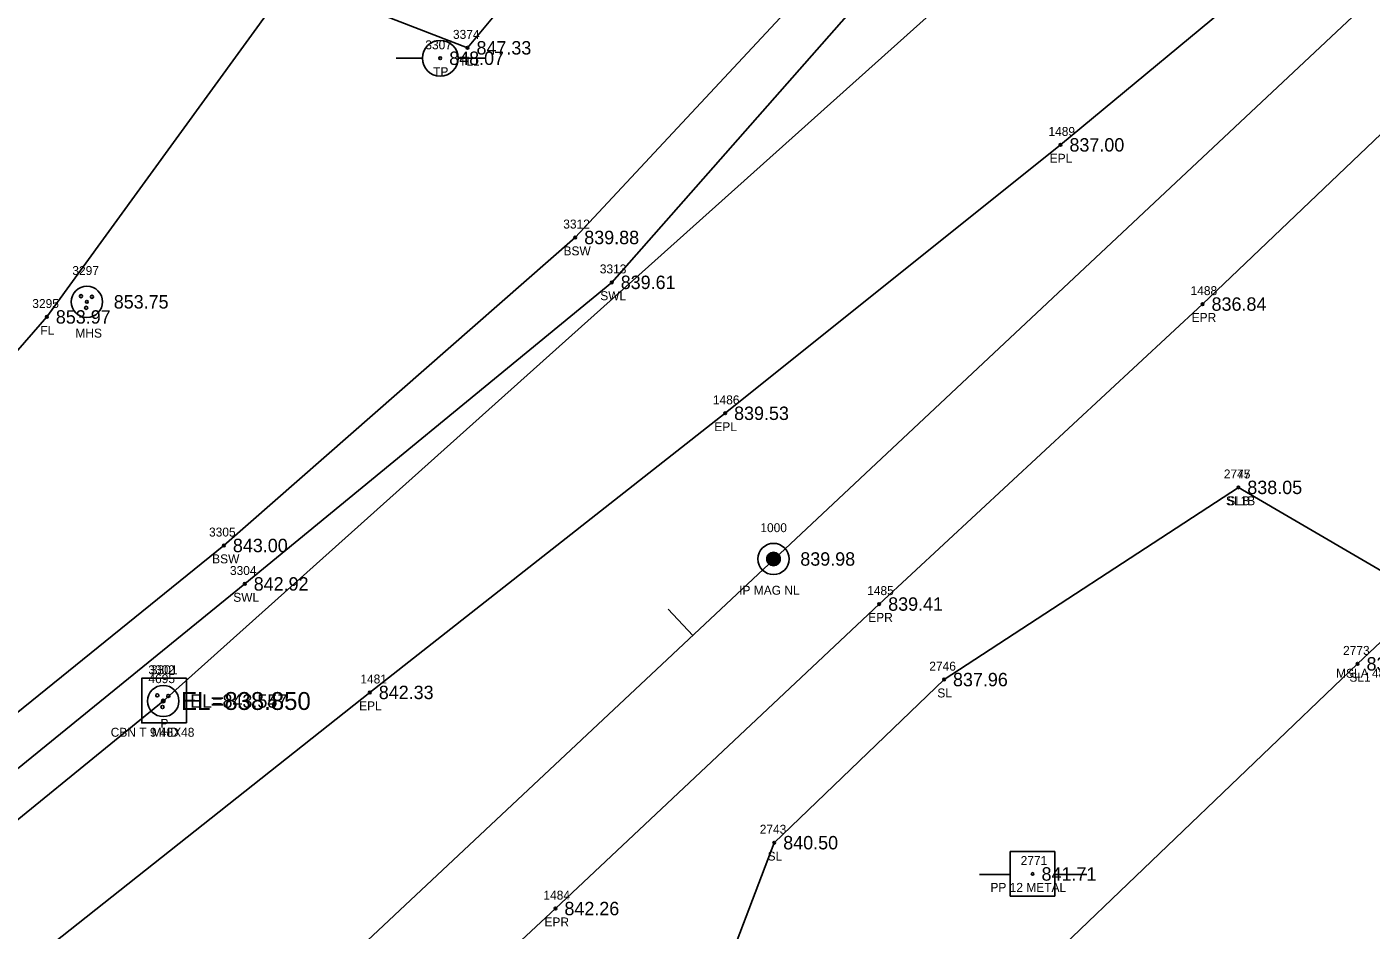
# Model space of a CAD drawing. Extents: x 1622501 to 1626664, y 1117816 to 1121579.
# Drawn here: x 1624132.8 to 1624283.2, y 1119430.1 to 1119531.1 of the extents above; entities that cross this region are included whole.
import ezdxf

# ---------------------------------------------------------------- set-up
doc = ezdxf.new("R2010")
doc.units = 0
for name, color, linetype in [('RD_EX_Conc', 7, 'Continuous'), ('RD_EX_Conc_txCode', 7, 'Continuous'), ('RD_EX_DR_Inlet', 7, 'Continuous'), ('RD_EX_DR_Inlet_txCode', 7, 'Continuous'), ('RD_EX_DR_Pipe', 7, 'Continuous'), ('RD_EX_DR_Pipe_txCode', 7, 'Continuous'), ('RD_EX_DV_Prop_txCode', 7, 'Continuous'), ('RD_EX_DV_PropPin', 7, 'Continuous'), ('RD_EX_Fence_Other', 7, 'Continuous'), ('RD_EX_Fence_Other_txCode', 7, 'Continuous'), ('RD_EX_Misc_txCode', 7, 'Continuous'), ('RD_EX_Road', 7, 'Continuous'), ('RD_EX_Road_txCode', 7, 'Continuous'), ('RD_EX_TX_Conc_ELEV', 7, 'Continuous'), ('RD_EX_TX_DR_Inlet_ELEV', 7, 'Continuous'), ('RD_EX_TX_DV_Prop_ELEV', 7, 'Continuous'), ('RD_EX_TX_Fence_Other_ELEV', 7, 'Continuous'), ('RD_EX_TX_Road_ELEV', 7, 'Continuous'), ('RD_EX_TX_UT_ELEV', 7, 'Continuous'), ('RD_EX_TX_VEG_ELEV', 7, 'Continuous'), ('RD_EX_UT', 7, 'Continuous'), ('RD_EX_UT_txCode', 7, 'Continuous'), ('RD_EX_VEG', 7, 'Continuous'), ('RD_EX_VEG_txCode', 7, 'Continuous'), ('RD_HC_Cl', 7, 'Continuous'), ('RD_HC_Data_Tic', 7, 'Continuous'), ('RD_HC_Survey_ELEV', 7, 'Continuous'), ('RD_SMD_Locator', 7, 'Continuous'), ('RD_TX_Pipe_ElevEX', 7, 'Continuous')]:
    doc.layers.add(name, color=color, linetype=linetype)

msp = doc.modelspace()

# ---------------------------------------------------------------- linework, layer by layer
at = {"layer": 'RD_EX_Conc'}
for points in [[(1623883.58, 1119262.31), (1623914.11, 1119291.01), (1623949.14, 1119315.67), (1623997.41, 1119349.7), (1624041.95, 1119381.59), (1624076.33, 1119409.19), (1624117.51, 1119442.93), (1624154.84, 1119473.11), (1624194.15, 1119507.57), (1624227.99, 1119543.89), (1624253.61, 1119575.88), (1624290.62, 1119611.11), (1624311.93, 1119631.19), (1624320.3, 1119640.91)], [(1623887.3, 1119259.13), (1623917.26, 1119287.49), (1623952.1, 1119311.76), (1624000.17, 1119345.78), (1624044.86, 1119377.79), (1624079.21, 1119405.17), (1624120.3, 1119438.84), (1624157.17, 1119468.81), (1624198.23, 1119502.55), (1624231.93, 1119540.84), (1624256.76, 1119572.31), (1624294.22, 1119607.5), (1624315.43, 1119627.07), (1624326.01, 1119634.84)]]:
    msp.add_lwpolyline(points, dxfattribs=at)
at = {"layer": 'RD_EX_DR_Inlet'}
msp.add_line((1624150.64, 1119453.25), (1624150.64, 1119458.25), dxfattribs=at)
msp.add_lwpolyline([(1624150.64, 1119453.25), (1624150.64, 1119458.25), (1624145.64, 1119458.25), (1624145.64, 1119453.25)], close=True, dxfattribs=at)
for centre, radius in [((1624139.51, 1119500.37), 1.75), ((1624138.85, 1119501), 0.175), ((1624140.07, 1119500.93), 0.175), ((1624139.42, 1119499.7), 0.175), ((1624148.05, 1119455.71), 1.75), ((1624147.38, 1119456.34), 0.175), ((1624147.96, 1119455.04), 0.175), ((1624148.61, 1119456.27), 0.175)]:
    msp.add_circle(centre, radius, dxfattribs=at)
at = {"layer": 'RD_EX_DR_Pipe'}
msp.add_lwpolyline([(1623859.42, 1119207.44), (1623928.36, 1119275.93), (1624053.59, 1119378.71), (1624148.05, 1119455.71), (1624257.33, 1119553.63), (1624257.33, 1119553.63), (1624370.57, 1119657.84)], dxfattribs=at)
at = {"layer": 'RD_EX_DV_PropPin'}
for p, q in [((1624215.58, 1119471.4), (1624215.58, 1119471.8)), ((1624215.62, 1119471.3), (1624215.62, 1119471.9)), ((1624215.65, 1119471.23), (1624215.65, 1119471.97)), ((1624215.69, 1119471.17), (1624215.69, 1119472.03)), ((1624215.72, 1119471.13), (1624215.72, 1119472.07)), ((1624215.76, 1119471.08), (1624215.76, 1119472.11)), ((1624215.79, 1119471.05), (1624215.79, 1119472.15)), ((1624215.83, 1119471.02), (1624215.83, 1119472.18)), ((1624215.86, 1119470.99), (1624215.86, 1119472.21)), ((1624215.9, 1119470.96), (1624215.9, 1119472.23)), ((1624215.93, 1119470.94), (1624215.93, 1119472.26)), ((1624215.97, 1119470.92), (1624215.97, 1119472.27)), ((1624216, 1119470.91), (1624216, 1119472.29)), ((1624216.04, 1119470.89), (1624216.04, 1119472.31)), ((1624216.07, 1119470.88), (1624216.07, 1119472.32)), ((1624216.11, 1119470.87), (1624216.11, 1119472.33)), ((1624216.14, 1119470.86), (1624216.14, 1119472.34)), ((1624216.18, 1119470.85), (1624216.18, 1119472.35)), ((1624216.21, 1119470.85), (1624216.21, 1119472.35)), ((1624216.25, 1119470.84), (1624216.25, 1119472.36)), ((1624216.28, 1119470.84), (1624216.28, 1119472.36)), ((1624216.32, 1119470.84), (1624216.32, 1119472.36)), ((1624216.35, 1119470.84), (1624216.35, 1119472.36)), ((1624216.39, 1119470.84), (1624216.39, 1119472.36)), ((1624216.42, 1119470.85), (1624216.42, 1119472.35)), ((1624216.46, 1119470.85), (1624216.46, 1119472.35)), ((1624216.49, 1119470.86), (1624216.49, 1119472.34)), ((1624216.53, 1119470.87), (1624216.53, 1119472.33)), ((1624216.56, 1119470.88), (1624216.56, 1119472.32)), ((1624216.6, 1119470.89), (1624216.6, 1119472.31)), ((1624216.63, 1119470.91), (1624216.63, 1119472.29)), ((1624216.67, 1119470.92), (1624216.67, 1119472.27)), ((1624216.7, 1119470.94), (1624216.7, 1119472.26)), ((1624216.74, 1119470.96), (1624216.74, 1119472.23)), ((1624216.77, 1119470.99), (1624216.77, 1119472.21)), ((1624216.81, 1119471.02), (1624216.81, 1119472.18)), ((1624216.84, 1119471.05), (1624216.84, 1119472.15)), ((1624216.88, 1119471.08), (1624216.88, 1119472.11)), ((1624216.91, 1119471.13), (1624216.91, 1119472.07)), ((1624216.95, 1119471.17), (1624216.95, 1119472.03)), ((1624216.98, 1119471.23), (1624216.98, 1119471.97)), ((1624217.02, 1119471.3), (1624217.02, 1119471.9)), ((1624217.05, 1119471.4), (1624217.05, 1119471.8))]:
    msp.add_line(p, q, dxfattribs=at)
for radius in [1.75, 0.761]:
    msp.add_circle((1624216.32, 1119471.6), radius, dxfattribs=at)
at = {"layer": 'RD_EX_Fence_Other'}
msp.add_lwpolyline([(1623864.47, 1119305.23), (1623867.28, 1119298.71), (1623872.01, 1119286.87), (1623881.85, 1119265.91), (1623912.38, 1119292.89), (1623945.47, 1119322.13), (1623989.37, 1119361.05), (1624030.89, 1119397.86), (1624061.41, 1119424.93), (1624104.3, 1119463.41), (1624135.03, 1119498.68), (1624164.28, 1119538.95), (1624168.7, 1119569.99)], dxfattribs=at)
at = {"layer": 'RD_EX_Road'}
for points in [[(1623871.53, 1119282.43), (1623877.35, 1119269.36), (1623882.94, 1119261.68), (1623889.32, 1119256.29), (1623900.77, 1119250.58), (1623911.74, 1119248.84), (1623922.61, 1119250.1), (1623930.44, 1119253.06), (1623938.73, 1119260.81), (1623940.66, 1119261.07), (1623977.45, 1119294.81), (1624012.8, 1119327.2), (1624055.34, 1119364.81), (1624091.92, 1119394.37), (1624132.97, 1119426.42), (1624171.16, 1119456.67), (1624210.91, 1119487.9), (1624248.43, 1119517.93), (1624271.21, 1119536.86), (1624326.19, 1119588.45), (1624377.27, 1119636.65)], [(1624155.32, 1119398.39), (1624191.93, 1119432.49), (1624228.15, 1119466.56), (1624264.33, 1119500.12), (1624300.25, 1119534.43), (1624336.54, 1119568.72), (1624392.43, 1119620.52)]]:
    msp.add_lwpolyline(points, dxfattribs=at)
at = {"layer": 'RD_EX_UT'}
for p, q in [((1624174.1, 1119527.64), (1624177.04, 1119527.64)), ((1624181.04, 1119527.64), (1624184.1, 1119527.64)), ((1624247.8, 1119438.86), (1624242.8, 1119438.86)), ((1624242.8, 1119438.86), (1624242.8, 1119433.86)), ((1624247.8, 1119433.86), (1624247.8, 1119438.86)), ((1624239.37, 1119436.3), (1624242.84, 1119436.3)), ((1624247.73, 1119436.3), (1624251.37, 1119436.3)), ((1624242.8, 1119433.86), (1624247.8, 1119433.86))]:
    msp.add_line(p, q, dxfattribs=at)
msp.add_circle((1624179.04, 1119527.62), 2, dxfattribs=at)
at = {"layer": 'RD_EX_VEG'}
for points in [[(1624170.05, 1119570.18), (1624164.9, 1119535.45), (1624182.09, 1119528.79), (1624240.28, 1119598.64), (1624220.35, 1119640.93)], [(1624026.74, 1119127.6), (1624016.42, 1119121.86), (1624013.36, 1119153.03), (1624014.4, 1119182.96), (1624013.69, 1119216.22), (1624005.74, 1119191.57), (1623996.54, 1119192.11), (1623996.35, 1119206.19), (1624010.65, 1119240.85), (1624055.63, 1119286.89), (1624077.57, 1119292.13), (1624083.4, 1119310.78), (1624095.17, 1119323.87), (1624120.25, 1119346.89), (1624143.22, 1119353.08), (1624148.24, 1119373.63), (1624165.13, 1119388.82), (1624182.18, 1119405.12), (1624207.69, 1119417), (1624216.41, 1119439.86), (1624235.4, 1119458.11), (1624268.33, 1119479.61)], [(1624026.74, 1119127.6), (1624028.07, 1119185.57), (1624034.89, 1119207.07), (1624044.23, 1119230.94), (1624073.37, 1119263.11), (1624105.65, 1119294.98), (1624139.38, 1119323.22), (1624173.51, 1119355.27), (1624197.02, 1119378.67), (1624235.55, 1119415.7), (1624281.67, 1119459.87), (1624289.48, 1119467.25), (1624268.33, 1119479.61)]]:
    msp.add_lwpolyline(points, dxfattribs=at)
at = {"layer": 'RD_HC_Cl'}
msp.add_line((1623937.25, 1119209.79), (1624678.65, 1119905.11), dxfattribs=at)
at = {"layer": 'RD_HC_Data_Tic'}
msp.add_line((1624207.29, 1119463.05), (1624204.55, 1119465.97), dxfattribs=at)
at = {"layer": 'RD_SMD_Locator'}
for centre, radius in [((1624182.09, 1119528.79), 0.15), ((1624179.04, 1119527.62), 0.15), ((1624248.43, 1119517.93), 0.15), ((1624194.15, 1119507.57), 0.15), ((1624198.23, 1119502.55), 0.15), ((1624139.51, 1119500.37), 0.15), ((1624264.33, 1119500.12), 0.15), ((1624135.03, 1119498.68), 0.15), ((1624210.91, 1119487.9), 0.15), ((1624268.33, 1119479.61), 0.15), ((1624268.33, 1119479.61), 0.15), ((1624154.84, 1119473.11), 0.15), ((1624216.32, 1119471.6), 0.15), ((1624157.17, 1119468.81), 0.15), ((1624228.15, 1119466.56), 0.15), ((1624281.67, 1119459.87), 0.15), ((1624235.4, 1119458.11), 0.15), ((1624171.16, 1119456.67), 0.15), ((1624148.05, 1119455.71), 0.2), ((1624148.05, 1119455.71), 0.15), ((1624148.05, 1119455.71), 0.15), ((1624216.41, 1119439.86), 0.15), ((1624245.31, 1119436.36), 0.15), ((1624191.93, 1119432.49), 0.15)]:
    msp.add_circle(centre, radius, dxfattribs=at)

# ---------------------------------------------------------------- texts
at = {"layer": 'RD_EX_Conc_txCode'}
for s, p in [('3312', (1624192.8, 1119508.57)), ('BSW', (1624192.83, 1119505.57)), ('3313', (1624196.89, 1119503.55)), ('SWL', (1624196.94, 1119500.55)), ('3305', (1624153.17, 1119474.11)), ('BSW', (1624153.52, 1119471.11)), ('3304', (1624155.51, 1119469.81)), ('SWL', (1624155.88, 1119466.81))]:
    msp.add_text(s, height=1, dxfattribs=at).set_placement(p)
at = {"layer": 'RD_EX_DR_Inlet_txCode'}
for s, p in [('3302', (1624146.38, 1119458.71)), ('3301', (1624146.66, 1119458.71)), ('CBN T 9 48X48', (1624142.17, 1119451.71)), ('MHD', (1624146.75, 1119451.71))]:
    msp.add_text(s, height=1, dxfattribs=at).set_placement(p)
at = {"layer": 'RD_EX_DR_Pipe_txCode'}
for s, p in [('4695', (1624146.39, 1119457.71)), ('P', (1624147.74, 1119452.71))]:
    msp.add_text(s, height=1, dxfattribs=at).set_placement(p)
at = {"layer": 'RD_EX_DV_Prop_txCode'}
for s, p in [('1000', (1624214.85, 1119474.6)), ('IP MAG NL', (1624212.48, 1119467.6))]:
    msp.add_text(s, height=1, dxfattribs=at).set_placement(p)
at = {"layer": 'RD_EX_Fence_Other_txCode'}
for s, p in [('3295', (1624133.4, 1119499.68)), ('FL', (1624134.3, 1119496.68))]:
    msp.add_text(s, height=1, dxfattribs=at).set_placement(p)
at = {"layer": 'RD_EX_Misc_txCode'}
msp.add_text('MSLA 48 GATE METAL', height=1, dxfattribs=at).set_placement((1624279.26, 1119458.31))
at = {"layer": 'RD_EX_Road_txCode'}
for s, p in [('1489', (1624247.08, 1119518.93)), ('EPL', (1624247.22, 1119515.93)), ('1488', (1624262.98, 1119501.12)), ('EPR', (1624263.1, 1119498.12)), ('1486', (1624209.54, 1119488.9)), ('EPL', (1624209.7, 1119485.9)), ('1485', (1624226.8, 1119467.56)), ('EPR', (1624226.92, 1119464.56)), ('1481', (1624170.1, 1119457.67)), ('EPL', (1624169.96, 1119454.67)), ('1484', (1624190.58, 1119433.49)), ('EPR', (1624190.7, 1119430.49))]:
    msp.add_text(s, height=1, dxfattribs=at).set_placement(p)
at = {"layer": 'RD_EX_TX_Conc_ELEV'}
for s, p in [('839.88', (1624195.15, 1119506.82)), ('839.61', (1624199.23, 1119501.8)), ('843.00', (1624155.84, 1119472.36)), ('842.92', (1624158.17, 1119468.06))]:
    msp.add_text(s, height=1.5, dxfattribs=at).set_placement(p)
at = {"layer": 'RD_EX_TX_DR_Inlet_ELEV'}
for s in ['EL=843.547', 'EL=843.55']:
    msp.add_text(s, height=1.5, dxfattribs=at).set_placement((1624151.05, 1119454.96))
at = {"layer": 'RD_EX_TX_DV_Prop_ELEV'}
msp.add_text('839.98', height=1.5, dxfattribs=at).set_placement((1624219.32, 1119470.85))
at = {"layer": 'RD_EX_TX_Fence_Other_ELEV'}
msp.add_text('853.97', height=1.5, dxfattribs=at).set_placement((1624136.03, 1119497.93))
at = {"layer": 'RD_EX_TX_Road_ELEV'}
for s, p in [('837.00', (1624249.43, 1119517.18)), ('836.84', (1624265.33, 1119499.37)), ('839.53', (1624211.91, 1119487.15)), ('839.41', (1624229.15, 1119465.81)), ('842.33', (1624172.16, 1119455.92)), ('842.26', (1624192.93, 1119431.74))]:
    msp.add_text(s, height=1.5, dxfattribs=at).set_placement(p)
at = {"layer": 'RD_EX_TX_UT_ELEV'}
for s, p in [('848.07', (1624180.04, 1119526.87)), ('853.75', (1624142.51, 1119499.62))]:
    msp.add_text(s, height=1.5, dxfattribs=at).set_placement(p)
at = {"layer": 'RD_EX_TX_VEG_ELEV'}
for s, p in [('847.33', (1624183.09, 1119528.04)), ('838.05', (1624269.33, 1119478.86)), ('838.05', (1624269.33, 1119478.86)), ('836.88', (1624282.67, 1119459.12)), ('837.96', (1624236.4, 1119457.36)), ('840.50', (1624217.41, 1119439.11))]:
    msp.add_text(s, height=1.5, dxfattribs=at).set_placement(p)
at = {"layer": 'RD_EX_UT_txCode'}
for s, p in [('3307', (1624177.37, 1119528.62)), ('TP', (1624178.24, 1119525.62)), ('3297', (1624137.88, 1119503.37)), ('MHS', (1624138.22, 1119496.37)), ('2771', (1624243.97, 1119437.36)), ('PP 12 METAL', (1624240.59, 1119434.36))]:
    msp.add_text(s, height=1, dxfattribs=at).set_placement(p)
at = {"layer": 'RD_EX_VEG_txCode'}
for s, p in [('3374', (1624180.46, 1119529.79)), ('TL1', (1624181.15, 1119526.79)), ('2747', (1624266.7, 1119480.61)), ('2775', (1624266.7, 1119480.61)), ('SL1B', (1624266.94, 1119477.61)), ('SLB', (1624267.1, 1119477.61)), ('2773', (1624280.04, 1119460.87)), ('2746', (1624233.75, 1119459.11)), ('SL1', (1624280.75, 1119457.87)), ('SL', (1624234.65, 1119456.11)), ('2743', (1624214.78, 1119440.86)), ('SL', (1624215.66, 1119437.86))]:
    msp.add_text(s, height=1, dxfattribs=at).set_placement(p)
at = {"layer": 'RD_HC_Survey_ELEV'}
msp.add_text('841.71', height=1.5, dxfattribs=at).set_placement((1624246.31, 1119435.61))
at = {"layer": 'RD_TX_Pipe_ElevEX'}
msp.add_text('EL=838.850', height=2, dxfattribs=at).set_placement((1624150.05, 1119454.71))

doc.saveas('drawing.dxf')
